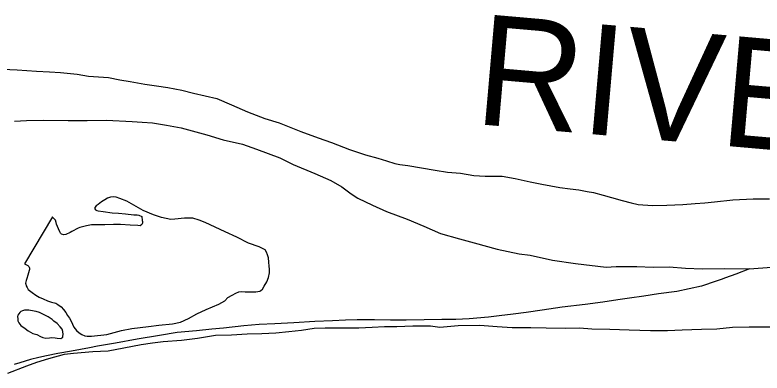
# Model space of a CAD drawing. Extents: x -83719 to 153526, y -11835 to 11446.
# Drawn here: x -906.6 to -763.5, y 538 to 606.5 of the extents above; entities that cross this region are included whole.
import ezdxf

# ---------------------------------------------------------------- set-up
doc = ezdxf.new("R2010")
doc.units = 0
doc.layers.add('Level 2', color=7, linetype='Continuous')
doc.layers.add('Level 9', color=7, linetype='Continuous')

msp = doc.modelspace()

# ---------------------------------------------------------------- linework, layer by layer
at = {"layer": 'Level 2'}
for points in [[(-906.7, 586.23), (-904.37, 586.33), (-901.04, 586.37), (-896.38, 586.32), (-892.78, 586.32), (-889.09, 586.37), (-884.13, 586.11), (-882.23, 586.01), (-880.26, 585.88), (-877.6, 585.46), (-874.77, 584.93), (-869.84, 583.6), (-866.74, 582.64), (-863.01, 581.82), (-860.34, 580.85), (-855.88, 579.16), (-853.31, 577.93), (-849.15, 576.17), (-846.11, 574.84), (-843.95, 573.61), (-842.21, 572.31), (-840.91, 571.45), (-838.11, 570.12), (-835.41, 568.92), (-831.48, 567.43), (-828.25, 566.07), (-825.08, 564.71), (-821.45, 563.68), (-818.62, 562.89), (-814.25, 561.69), (-810.02, 560.8), (-807.89, 560.51), (-803.63, 559.61), (-799.2, 558.96), (-793.37, 558.27), (-791.44, 558.37), (-787.44, 558.38), (-784.31, 558.22), (-781.25, 558.29), (-778.16, 558.07), (-774.86, 557.91), (-770.63, 557.98), (-765.9, 557.93)], [(-906.7, 586.23), (-904.37, 586.33), (-901.04, 586.37), (-896.38, 586.32), (-892.78, 586.32), (-889.09, 586.37), (-884.13, 586.11), (-882.23, 586.01), (-880.26, 585.88), (-877.6, 585.46), (-874.77, 584.93), (-869.84, 583.6), (-866.74, 582.64), (-863.01, 581.82), (-860.34, 580.85), (-855.88, 579.16), (-853.31, 577.93), (-849.15, 576.17), (-846.11, 574.84), (-843.95, 573.61), (-842.21, 572.31), (-840.91, 571.45), (-838.11, 570.12), (-835.41, 568.92), (-831.48, 567.43), (-828.25, 566.07), (-825.08, 564.71), (-821.45, 563.68), (-818.62, 562.89), (-814.25, 561.69), (-810.02, 560.8), (-807.89, 560.51), (-803.63, 559.61), (-799.2, 558.96), (-793.37, 558.27), (-791.44, 558.37), (-787.44, 558.38), (-784.31, 558.22), (-781.25, 558.29), (-778.16, 558.07), (-774.86, 557.91), (-770.63, 557.98), (-765.9, 557.93)], [(-906.7, 586.23), (-904.37, 586.33), (-901.04, 586.37), (-896.38, 586.32), (-892.78, 586.32), (-889.09, 586.37), (-884.13, 586.11), (-882.23, 586.01), (-880.26, 585.88), (-877.6, 585.46), (-874.77, 584.93), (-869.84, 583.6), (-866.74, 582.64), (-863.01, 581.82), (-860.34, 580.85), (-855.88, 579.16), (-853.31, 577.93), (-849.15, 576.17), (-846.11, 574.84), (-843.95, 573.61), (-842.21, 572.31), (-840.91, 571.45), (-838.11, 570.12), (-835.41, 568.92), (-831.48, 567.43), (-828.25, 566.07), (-825.08, 564.71), (-821.45, 563.68), (-818.62, 562.89), (-814.25, 561.69), (-810.02, 560.8), (-807.89, 560.51), (-803.63, 559.61), (-799.2, 558.96), (-793.37, 558.27), (-791.44, 558.37), (-787.44, 558.38), (-784.31, 558.22), (-781.25, 558.29), (-778.16, 558.07), (-774.86, 557.91), (-770.63, 557.98), (-765.9, 557.93)], [(-765.9, 557.93), (-761.64, 558.27), (-759.35, 558.14), (-757.22, 558.21), (-754.65, 558.42), (-752.32, 558.52), (-749.69, 558.39), (-746.53, 558.37), (-743.5, 558.44), (-740.37, 558.55), (-738.14, 558.69), (-733.55, 558.86), (-729.99, 559.07), (-718.5, 559.6), (-715.76, 559.7)], [(-765.9, 557.93), (-761.64, 558.27)], [(-765.9, 557.93), (-761.64, 558.27)], [(-765.9, 557.93), (-768.5, 556.89), (-770.46, 556.21), (-771.29, 555.91), (-772.29, 555.54), (-775.08, 554.6), (-779.81, 553.59), (-783.34, 553.15), (-786.13, 552.71), (-788.89, 552.3), (-791.09, 552), (-793.95, 551.56), (-797.34, 551.12), (-801.8, 550.61), (-805.6, 550.03), (-808.66, 549.56), (-811.15, 549.25), (-813.82, 548.91), (-815.91, 548.67), (-819.57, 548.37), (-822.17, 548.23), (-824.8, 548.19), (-828.2, 548.15), (-831.66, 548.11), (-834.69, 548.07), (-837.72, 548.13), (-841.05, 548.15), (-843.31, 548.08), (-845.77, 547.98), (-849.17, 547.84), (-853.16, 547.59), (-856.82, 547.42), (-859.85, 547.28), (-862.78, 547.01), (-866.64, 546.56), (-868.9, 546.39), (-871.8, 546.08), (-875.53, 545.71), (-878.92, 545.17), (-883.21, 544.43), (-887.37, 543.68), (-890.8, 543.11), (-892.33, 542.8), (-895.76, 542.16), (-898.39, 541.72), (-900.58, 541.28), (-902.05, 540.95), (-903.64, 540.54), (-905.64, 539.94), (-906.74, 539.57)], [(-765.9, 557.93), (-768.5, 556.89), (-770.46, 556.21), (-771.29, 555.91), (-772.29, 555.54), (-775.08, 554.6), (-779.81, 553.59), (-783.34, 553.15), (-786.13, 552.71), (-788.89, 552.3), (-791.09, 552), (-793.95, 551.56), (-797.34, 551.12), (-801.8, 550.61), (-805.6, 550.03), (-808.66, 549.56), (-811.15, 549.25), (-813.82, 548.91), (-815.91, 548.67), (-819.57, 548.37), (-822.17, 548.23), (-824.8, 548.19), (-828.2, 548.15), (-831.66, 548.11), (-834.69, 548.07), (-837.72, 548.13), (-841.05, 548.15), (-843.31, 548.08), (-845.77, 547.98), (-849.17, 547.84), (-853.16, 547.59), (-856.82, 547.42), (-859.85, 547.28), (-862.78, 547.01), (-866.64, 546.56), (-868.9, 546.39), (-871.8, 546.08), (-875.53, 545.71), (-878.92, 545.17), (-883.21, 544.43), (-887.37, 543.68), (-890.8, 543.11), (-892.33, 542.8), (-895.76, 542.16), (-898.39, 541.72), (-900.58, 541.28), (-902.05, 540.95), (-903.64, 540.54), (-905.64, 539.94), (-906.74, 539.57)], [(-765.9, 557.93), (-768.5, 556.89), (-770.46, 556.21), (-771.29, 555.91), (-772.29, 555.54), (-775.08, 554.6), (-779.81, 553.59), (-783.34, 553.15), (-786.13, 552.71), (-788.89, 552.3), (-791.09, 552), (-793.95, 551.56), (-797.34, 551.12), (-801.8, 550.61), (-805.6, 550.03), (-808.66, 549.56), (-811.15, 549.25), (-813.82, 548.91), (-815.91, 548.67), (-819.57, 548.37), (-822.17, 548.23), (-824.8, 548.19), (-828.2, 548.15), (-831.66, 548.11), (-834.69, 548.07), (-837.72, 548.13), (-841.05, 548.15), (-843.31, 548.08), (-845.77, 547.98), (-849.17, 547.84), (-853.16, 547.59), (-856.82, 547.42), (-859.85, 547.28), (-862.78, 547.01), (-866.64, 546.56), (-868.9, 546.39), (-871.8, 546.08), (-875.53, 545.71), (-878.92, 545.17), (-883.21, 544.43), (-887.37, 543.68), (-890.8, 543.11), (-892.33, 542.8), (-895.76, 542.16), (-898.39, 541.72), (-900.58, 541.28), (-902.05, 540.95), (-903.64, 540.54), (-905.64, 539.94), (-906.74, 539.57)]]:
    msp.add_lwpolyline(points, dxfattribs=at)
at = {"layer": 'Level 9'}
for points in [[(-909.02, 596.14), (-906.19, 596.04), (-902.46, 595.75), (-900, 595.62), (-897.87, 595.49), (-894.7, 595.2), (-892.51, 594.84), (-888.68, 594.54), (-886.51, 594.11), (-884.55, 593.78), (-881.75, 593.26), (-879.49, 592.99), (-877.32, 592.63), (-874.66, 592.14), (-872.42, 591.54), (-867.96, 590.55), (-865.09, 589.35), (-862.06, 587.96), (-858.73, 586.73), (-856, 585.9), (-851.86, 584.24), (-848.5, 583.01), (-845.97, 582.09), (-842.5, 580.79), (-839.43, 579.73), (-837.1, 579.1), (-835.4, 578.6), (-833.8, 578.11), (-832.87, 577.87), (-831.34, 577.71), (-826.11, 576.79), (-823.75, 576.46), (-821.28, 576.23), (-818.68, 575.8), (-816.52, 575.64), (-813.29, 575.68), (-810.79, 575.22), (-807.9, 574.59), (-805.66, 574.13), (-802.2, 573.5), (-800.23, 573.24), (-798.57, 573.04), (-797, 572.74), (-795.77, 572.51), (-793.94, 572.02), (-792.31, 571.59), (-790.28, 571.02), (-788.54, 570.53), (-787.24, 570.23), (-784.45, 570.07), (-781.72, 570.14), (-778.66, 570.25), (-776.29, 570.42), (-774.43, 570.56), (-772.6, 570.73), (-769.07, 571.14), (-765.21, 571.31), (-762.08, 571.32)], [(-909.02, 596.14), (-906.19, 596.04), (-902.46, 595.75), (-900, 595.62), (-897.87, 595.49), (-894.7, 595.2), (-892.51, 594.84), (-888.68, 594.54), (-886.51, 594.11), (-884.55, 593.78), (-881.75, 593.26), (-879.49, 592.99), (-877.32, 592.63), (-874.66, 592.14), (-872.42, 591.54), (-867.96, 590.55), (-865.09, 589.35), (-862.06, 587.96), (-858.73, 586.73), (-856, 585.9), (-851.86, 584.24), (-848.5, 583.01), (-845.97, 582.09), (-842.5, 580.79), (-839.43, 579.73), (-837.1, 579.1), (-835.4, 578.6), (-833.8, 578.11), (-832.87, 577.87), (-831.34, 577.71), (-826.11, 576.79), (-823.75, 576.46), (-821.28, 576.23), (-818.68, 575.8), (-816.52, 575.64), (-813.29, 575.68), (-810.79, 575.22), (-807.9, 574.59), (-805.66, 574.13), (-802.2, 573.5), (-800.23, 573.24), (-798.57, 573.04), (-797, 572.74), (-795.77, 572.51), (-793.94, 572.02), (-792.31, 571.59), (-790.28, 571.02), (-788.54, 570.53), (-787.24, 570.23), (-784.45, 570.07), (-781.72, 570.14), (-778.66, 570.25), (-776.29, 570.42), (-774.43, 570.56), (-772.6, 570.73), (-769.07, 571.14), (-765.21, 571.31), (-762.08, 571.32)], [(-909.02, 596.14), (-906.19, 596.04), (-902.46, 595.75), (-900, 595.62), (-897.87, 595.49), (-894.7, 595.2), (-892.51, 594.84), (-888.68, 594.54), (-886.51, 594.11), (-884.55, 593.78), (-881.75, 593.26), (-879.49, 592.99), (-877.32, 592.63), (-874.66, 592.14), (-872.42, 591.54), (-867.96, 590.55), (-865.09, 589.35), (-862.06, 587.96), (-858.73, 586.73), (-856, 585.9), (-851.86, 584.24), (-848.5, 583.01), (-845.97, 582.09), (-842.5, 580.79), (-839.43, 579.73), (-837.1, 579.1), (-835.4, 578.6), (-833.8, 578.11), (-832.87, 577.87), (-831.34, 577.71), (-826.11, 576.79), (-823.75, 576.46), (-821.28, 576.23), (-818.68, 575.8), (-816.52, 575.64), (-813.29, 575.68), (-810.79, 575.22), (-807.9, 574.59), (-805.66, 574.13), (-802.2, 573.5), (-800.23, 573.24), (-798.57, 573.04), (-797, 572.74), (-795.77, 572.51), (-793.94, 572.02), (-792.31, 571.59), (-790.28, 571.02), (-788.54, 570.53), (-787.24, 570.23), (-784.45, 570.07), (-781.72, 570.14), (-778.66, 570.25), (-776.29, 570.42), (-774.43, 570.56), (-772.6, 570.73), (-769.07, 571.14), (-765.21, 571.31), (-762.08, 571.32)], [(-904.76, 558.9), (-904.36, 558.66), (-904.12, 558.56), (-903.92, 558.4), (-903.86, 558.23), (-903.82, 558.06), (-903.82, 557.8), (-903.89, 557.6), (-904.12, 556.7), (-904.32, 556.06), (-904.48, 555.66), (-904.58, 555.19), (-904.55, 554.99), (-904.45, 554.66), (-904.28, 554.36), (-904.05, 553.99), (-903.31, 553.36), (-902.61, 552.89), (-901.94, 552.5), (-901.18, 552.16), (-900.38, 551.8), (-899.58, 551.57), (-898.78, 551.33), (-898.41, 551.07), (-897.74, 550.64), (-897.31, 550.14), (-896.88, 549.54), (-896.51, 549), (-896.17, 548.47), (-895.84, 547.87), (-895.61, 547.34), (-895.3, 546.74), (-894.84, 546.14), (-894.27, 545.64), (-893.77, 545.37), (-893.24, 545.1), (-892.8, 545.04), (-891.94, 545.04), (-889.01, 545.35), (-886.18, 546.09), (-884.18, 546.49), (-882.62, 546.7), (-880.99, 546.9), (-879.03, 547.14), (-876.43, 547.38), (-874.87, 547.71), (-873.34, 548.38), (-871.74, 549.29), (-869.98, 550.13), (-867.55, 551.13), (-866.39, 551.8), (-865.79, 552.41), (-864.96, 552.87), (-864.3, 553.24), (-863.73, 553.54), (-863.2, 553.61), (-862.5, 553.51), (-862.07, 553.52), (-861.2, 553.52), (-860.44, 553.52), (-859.7, 553.62), (-859.47, 553.75), (-859.2, 554.02), (-858.84, 554.62), (-858.38, 555.46), (-858.01, 556.29), (-857.82, 557.16), (-857.85, 557.86), (-857.92, 558.46), (-857.95, 559.23), (-858.06, 560), (-858.22, 560.63), (-858.39, 561.1), (-858.66, 561.57), (-859.79, 562.13), (-861.83, 562.86), (-864.09, 563.96), (-866.36, 564.99), (-868.23, 565.88), (-870.16, 566.78), (-871.29, 567.21), (-872.52, 567.61), (-874.12, 567.61), (-875.99, 567.44), (-876.75, 567.4), (-878.52, 567.73), (-880.08, 568.26), (-882.02, 569.09), (-883.85, 570.12), (-885.18, 570.89), (-886.48, 571.39), (-887.22, 571.62), (-887.75, 571.68), (-888.28, 571.65), (-888.85, 571.45), (-889.41, 571.11), (-890.01, 570.74), (-890.64, 570.24), (-891.04, 569.97), (-891.31, 569.67), (-891.3, 569.41)], [(-904.76, 558.9), (-904.36, 558.66), (-904.12, 558.56), (-903.92, 558.4), (-903.86, 558.23), (-903.82, 558.06), (-903.82, 557.8), (-903.89, 557.6), (-904.12, 556.7), (-904.32, 556.06), (-904.48, 555.66), (-904.58, 555.19), (-904.55, 554.99), (-904.45, 554.66), (-904.28, 554.36), (-904.05, 553.99), (-903.31, 553.36), (-902.61, 552.89), (-901.94, 552.5), (-901.18, 552.16), (-900.38, 551.8), (-899.58, 551.57), (-898.78, 551.33), (-898.41, 551.07), (-897.74, 550.64), (-897.31, 550.14), (-896.88, 549.54), (-896.51, 549), (-896.17, 548.47), (-895.84, 547.87), (-895.61, 547.34), (-895.3, 546.74), (-894.84, 546.14), (-894.27, 545.64), (-893.77, 545.37), (-893.24, 545.1), (-892.8, 545.04), (-891.94, 545.04), (-889.01, 545.35), (-886.18, 546.09), (-884.18, 546.49), (-882.62, 546.7), (-880.99, 546.9), (-879.03, 547.14), (-876.43, 547.38), (-874.87, 547.71), (-873.34, 548.38), (-871.74, 549.29), (-869.98, 550.13), (-867.55, 551.13), (-866.39, 551.8), (-865.79, 552.41), (-864.96, 552.87), (-864.3, 553.24), (-863.73, 553.54), (-863.2, 553.61), (-862.5, 553.51), (-862.07, 553.52), (-861.2, 553.52), (-860.44, 553.52), (-859.7, 553.62), (-859.47, 553.75), (-859.2, 554.02), (-858.84, 554.62), (-858.38, 555.46), (-858.01, 556.29), (-857.82, 557.16), (-857.85, 557.86), (-857.92, 558.46), (-857.95, 559.23), (-858.06, 560), (-858.22, 560.63), (-858.39, 561.1), (-858.66, 561.57), (-859.79, 562.13), (-861.83, 562.86), (-864.09, 563.96), (-866.36, 564.99), (-868.23, 565.88), (-870.16, 566.78), (-871.29, 567.21), (-872.52, 567.61), (-874.12, 567.61), (-875.99, 567.44), (-876.75, 567.4), (-878.52, 567.73), (-880.08, 568.26), (-882.02, 569.09), (-883.85, 570.12), (-885.18, 570.89), (-886.48, 571.39), (-887.22, 571.62), (-887.75, 571.68), (-888.28, 571.65), (-888.85, 571.45), (-889.41, 571.11), (-890.01, 570.74), (-890.64, 570.24), (-891.04, 569.97), (-891.31, 569.67), (-891.3, 569.41)], [(-904.76, 558.9), (-904.36, 558.66), (-904.12, 558.56), (-903.92, 558.4), (-903.86, 558.23), (-903.82, 558.06), (-903.82, 557.8), (-903.89, 557.6), (-904.12, 556.7), (-904.32, 556.06), (-904.48, 555.66), (-904.58, 555.19), (-904.55, 554.99), (-904.45, 554.66), (-904.28, 554.36), (-904.05, 553.99), (-903.31, 553.36), (-902.61, 552.89), (-901.94, 552.5), (-901.18, 552.16), (-900.38, 551.8), (-899.58, 551.57), (-898.78, 551.33), (-898.41, 551.07), (-897.74, 550.64), (-897.31, 550.14), (-896.88, 549.54), (-896.51, 549), (-896.17, 548.47), (-895.84, 547.87), (-895.61, 547.34), (-895.3, 546.74), (-894.84, 546.14), (-894.27, 545.64), (-893.77, 545.37), (-893.24, 545.1), (-892.8, 545.04), (-891.94, 545.04), (-889.01, 545.35), (-886.18, 546.09), (-884.18, 546.49), (-882.62, 546.7), (-880.99, 546.9), (-879.03, 547.14), (-876.43, 547.38), (-874.87, 547.71), (-873.34, 548.38), (-871.74, 549.29), (-869.98, 550.13), (-867.55, 551.13), (-866.39, 551.8), (-865.79, 552.41), (-864.96, 552.87), (-864.3, 553.24), (-863.73, 553.54), (-863.2, 553.61), (-862.5, 553.51), (-862.07, 553.52), (-861.2, 553.52), (-860.44, 553.52), (-859.7, 553.62), (-859.47, 553.75), (-859.2, 554.02), (-858.84, 554.62), (-858.38, 555.46), (-858.01, 556.29), (-857.82, 557.16), (-857.85, 557.86), (-857.92, 558.46), (-857.95, 559.23), (-858.06, 560), (-858.22, 560.63), (-858.39, 561.1), (-858.66, 561.57), (-859.79, 562.13), (-861.83, 562.86), (-864.09, 563.96), (-866.36, 564.99), (-868.23, 565.88), (-870.16, 566.78), (-871.29, 567.21), (-872.52, 567.61), (-874.12, 567.61), (-875.99, 567.44), (-876.75, 567.4), (-878.52, 567.73), (-880.08, 568.26), (-882.02, 569.09), (-883.85, 570.12), (-885.18, 570.89), (-886.48, 571.39), (-887.22, 571.62), (-887.75, 571.68), (-888.28, 571.65), (-888.85, 571.45), (-889.41, 571.11), (-890.01, 570.74), (-890.64, 570.24), (-891.04, 569.97), (-891.31, 569.67), (-891.3, 569.41)], [(-891.3, 569.41), (-891.2, 569.21), (-890.94, 569.07), (-890.64, 569.04), (-889.71, 568.91), (-888.01, 568.65), (-886.74, 568.55), (-885.41, 568.45), (-883.84, 568.29), (-883.18, 568.26), (-882.85, 568.22), (-882.31, 567.92), (-882.21, 567.16), (-882.18, 566.96), (-882.14, 566.66), (-882.28, 566.39), (-882.61, 566.15), (-883.07, 566.19), (-884.51, 566.28), (-886.37, 566.38), (-887.7, 566.41), (-889.4, 566.34), (-890.73, 566.37), (-891.96, 566.37), (-892.89, 566.17), (-894.16, 565.83), (-894.52, 565.69), (-895.69, 565.06), (-896.02, 564.86), (-896.85, 564.52), (-897.22, 564.45), (-897.68, 564.55), (-897.85, 564.72), (-898.02, 564.99), (-898.29, 565.59), (-898.62, 566.45), (-898.72, 566.82), (-898.86, 567.25), (-899.32, 567.75), (-899.42, 567.89)], [(-891.3, 569.41), (-891.2, 569.21), (-890.94, 569.07), (-890.64, 569.04), (-889.71, 568.91), (-888.01, 568.65), (-886.74, 568.55), (-885.41, 568.45), (-883.84, 568.29), (-883.18, 568.26), (-882.85, 568.22), (-882.31, 567.92), (-882.21, 567.16), (-882.18, 566.96), (-882.14, 566.66), (-882.28, 566.39), (-882.61, 566.15), (-883.07, 566.19), (-884.51, 566.28), (-886.37, 566.38), (-887.7, 566.41), (-889.4, 566.34), (-890.73, 566.37), (-891.96, 566.37), (-892.89, 566.17), (-894.16, 565.83), (-894.52, 565.69), (-895.69, 565.06), (-896.02, 564.86), (-896.85, 564.52), (-897.22, 564.45), (-897.68, 564.55), (-897.85, 564.72), (-898.02, 564.99), (-898.29, 565.59), (-898.62, 566.45), (-898.72, 566.82), (-898.86, 567.25), (-899.32, 567.75), (-899.42, 567.89)], [(-891.3, 569.41), (-891.2, 569.21), (-890.94, 569.07), (-890.64, 569.04), (-889.71, 568.91), (-888.01, 568.65), (-886.74, 568.55), (-885.41, 568.45), (-883.84, 568.29), (-883.18, 568.26), (-882.85, 568.22), (-882.31, 567.92), (-882.21, 567.16), (-882.18, 566.96), (-882.14, 566.66), (-882.28, 566.39), (-882.61, 566.15), (-883.07, 566.19), (-884.51, 566.28), (-886.37, 566.38), (-887.7, 566.41), (-889.4, 566.34), (-890.73, 566.37), (-891.96, 566.37), (-892.89, 566.17), (-894.16, 565.83), (-894.52, 565.69), (-895.69, 565.06), (-896.02, 564.86), (-896.85, 564.52), (-897.22, 564.45), (-897.68, 564.55), (-897.85, 564.72), (-898.02, 564.99), (-898.29, 565.59), (-898.62, 566.45), (-898.72, 566.82), (-898.86, 567.25), (-899.32, 567.75), (-899.42, 567.89)], [(-899.42, 567.89), (-904.76, 558.9)], [(-899.42, 567.89), (-904.76, 558.9)], [(-899.42, 567.89), (-904.76, 558.9)], [(-901.87, 549.56), (-902.57, 549.72), (-903.6, 549.96), (-903.93, 549.99), (-904.37, 550.02), (-904.77, 550.02), (-905.13, 549.85), (-905.47, 549.72), (-905.66, 549.55), (-906.03, 549.08), (-906.1, 548.78), (-906.06, 548.35), (-906.03, 547.98), (-905.83, 547.58), (-905.46, 547.05), (-904.62, 546.48), (-904.09, 546.08), (-903.19, 545.55), (-902.39, 545.32), (-901.72, 544.99), (-901.29, 544.79), (-900.66, 544.65), (-899.99, 544.69), (-899.56, 544.76), (-898.93, 544.69), (-898.49, 544.66), (-897.83, 544.59), (-897.43, 544.86), (-897.4, 545), (-897.36, 545.36), (-897.4, 545.93), (-897.57, 546.36), (-897.93, 546.83), (-898.53, 547.43), (-899.17, 547.9), (-899.5, 548.19), (-900.24, 548.76)], [(-901.87, 549.56), (-902.57, 549.72), (-903.6, 549.96), (-903.93, 549.99), (-904.37, 550.02), (-904.77, 550.02), (-905.13, 549.85), (-905.47, 549.72), (-905.66, 549.55), (-906.03, 549.08), (-906.1, 548.78), (-906.06, 548.35), (-906.03, 547.98), (-905.83, 547.58), (-905.46, 547.05), (-904.62, 546.48), (-904.09, 546.08), (-903.19, 545.55), (-902.39, 545.32), (-901.72, 544.99), (-901.29, 544.79), (-900.66, 544.65), (-899.99, 544.69), (-899.56, 544.76), (-898.93, 544.69), (-898.49, 544.66), (-897.83, 544.59), (-897.43, 544.86), (-897.4, 545), (-897.36, 545.36), (-897.4, 545.93), (-897.57, 546.36), (-897.93, 546.83), (-898.53, 547.43), (-899.17, 547.9), (-899.5, 548.19), (-900.24, 548.76)], [(-901.87, 549.56), (-902.57, 549.72), (-903.6, 549.96), (-903.93, 549.99), (-904.37, 550.02), (-904.77, 550.02), (-905.13, 549.85), (-905.47, 549.72), (-905.66, 549.55), (-906.03, 549.08), (-906.1, 548.78), (-906.06, 548.35), (-906.03, 547.98), (-905.83, 547.58), (-905.46, 547.05), (-904.62, 546.48), (-904.09, 546.08), (-903.19, 545.55), (-902.39, 545.32), (-901.72, 544.99), (-901.29, 544.79), (-900.66, 544.65), (-899.99, 544.69), (-899.56, 544.76), (-898.93, 544.69), (-898.49, 544.66), (-897.83, 544.59), (-897.43, 544.86), (-897.4, 545), (-897.36, 545.36), (-897.4, 545.93), (-897.57, 546.36), (-897.93, 546.83), (-898.53, 547.43), (-899.17, 547.9), (-899.5, 548.19), (-900.24, 548.76)], [(-900.24, 548.76), (-901.87, 549.56)], [(-900.24, 548.76), (-901.87, 549.56)], [(-900.24, 548.76), (-901.87, 549.56)], [(-907.96, 537.96), (-904.34, 539.34), (-902.44, 540.05), (-900.11, 540.75), (-897.09, 541.59), (-895.36, 541.8), (-891.66, 542.1), (-888.77, 542.24), (-885.74, 542.82), (-882.41, 543.43), (-880.28, 543.73), (-878.19, 544), (-874.72, 544.28), (-871.6, 544.65), (-868.17, 545.19), (-865.11, 545.3), (-862.11, 545.47), (-859.31, 545.54), (-856.62, 545.68), (-854.12, 545.92), (-851.69, 546.16), (-849.26, 546.57), (-847.2, 546.64), (-843.87, 546.61), (-840.74, 546.65), (-838.18, 546.76), (-835.82, 546.86), (-833.42, 546.87), (-830.39, 547.01), (-828.36, 546.98), (-826.99, 547.02), (-825.23, 546.75), (-821.7, 547.09), (-817.57, 547.14), (-814.21, 546.91), (-811.35, 546.71), (-807.79, 546.69), (-804.86, 546.63), (-801.13, 546.54), (-798.46, 546.64), (-796.1, 546.45), (-792.64, 546.35), (-788.91, 546.23), (-784.88, 546.14), (-781.62, 546.11), (-778.79, 546.25), (-775.06, 546.36), (-772.16, 546.46), (-769.17, 546.77), (-765.97, 546.81), (-761.95, 546.79)], [(-907.96, 537.96), (-904.34, 539.34), (-902.44, 540.05), (-900.11, 540.75), (-897.09, 541.59), (-895.36, 541.8), (-891.66, 542.1), (-888.77, 542.24), (-885.74, 542.82), (-882.41, 543.43), (-880.28, 543.73), (-878.19, 544), (-874.72, 544.28), (-871.6, 544.65), (-868.17, 545.19), (-865.11, 545.3), (-862.11, 545.47), (-859.31, 545.54), (-856.62, 545.68), (-854.12, 545.92), (-851.69, 546.16), (-849.26, 546.57), (-847.2, 546.64), (-843.87, 546.61), (-840.74, 546.65), (-838.18, 546.76), (-835.82, 546.86), (-833.42, 546.87), (-830.39, 547.01), (-828.36, 546.98), (-826.99, 547.02), (-825.23, 546.75), (-821.7, 547.09), (-817.57, 547.14), (-814.21, 546.91), (-811.35, 546.71), (-807.79, 546.69), (-804.86, 546.63), (-801.13, 546.54), (-798.46, 546.64), (-796.1, 546.45), (-792.64, 546.35), (-788.91, 546.23), (-784.88, 546.14), (-781.62, 546.11), (-778.79, 546.25), (-775.06, 546.36), (-772.16, 546.46), (-769.17, 546.77), (-765.97, 546.81), (-761.95, 546.79)], [(-907.96, 537.96), (-904.34, 539.34), (-902.44, 540.05), (-900.11, 540.75), (-897.09, 541.59), (-895.36, 541.8), (-891.66, 542.1), (-888.77, 542.24), (-885.74, 542.82), (-882.41, 543.43), (-880.28, 543.73), (-878.19, 544), (-874.72, 544.28), (-871.6, 544.65), (-868.17, 545.19), (-865.11, 545.3), (-862.11, 545.47), (-859.31, 545.54), (-856.62, 545.68), (-854.12, 545.92), (-851.69, 546.16), (-849.26, 546.57), (-847.2, 546.64), (-843.87, 546.61), (-840.74, 546.65), (-838.18, 546.76), (-835.82, 546.86), (-833.42, 546.87), (-830.39, 547.01), (-828.36, 546.98), (-826.99, 547.02), (-825.23, 546.75), (-821.7, 547.09), (-817.57, 547.14), (-814.21, 546.91), (-811.35, 546.71), (-807.79, 546.69), (-804.86, 546.63), (-801.13, 546.54), (-798.46, 546.64), (-796.1, 546.45), (-792.64, 546.35), (-788.91, 546.23), (-784.88, 546.14), (-781.62, 546.11), (-778.79, 546.25), (-775.06, 546.36), (-772.16, 546.46), (-769.17, 546.77), (-765.97, 546.81), (-761.95, 546.79)]]:
    msp.add_lwpolyline(points, dxfattribs=at)

# ---------------------------------------------------------------- texts
msp.add_text('RIVER', height=21.12, rotation=355, dxfattribs=at).set_placement((-818.85, 585.7))

doc.saveas('drawing.dxf')
